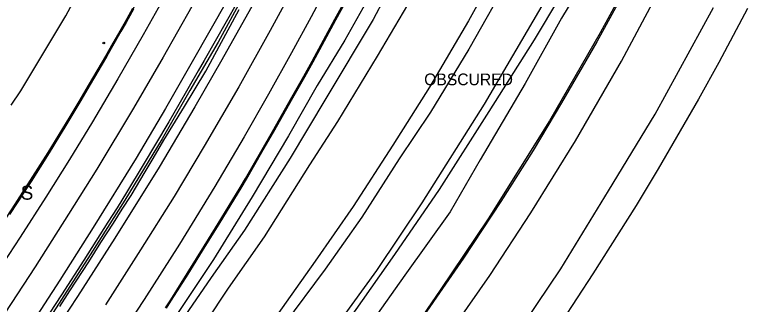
# Model space of a CAD drawing. Extents: x 368532 to 392481, y 10654822 to 10676899.
# Drawn here: x 389505.6 to 389818.4, y 10656210.2 to 10656333.7 of the extents above; entities that cross this region are included whole.
import ezdxf

# ---------------------------------------------------------------- set-up
doc = ezdxf.new("R2010")
doc.units = 0
for name, color, linetype in [('p_drainage conc drain', 7, 'Continuous'), ('p_drainage water', 7, 'Continuous'), ('p_dtm obscured area', 7, 'Continuous'), ('p_railroad rr control', 7, 'Continuous'), ('p_road - paved curb', 7, 'Continuous'), ('p_road bridge end', 7, 'Continuous'), ('p_road conc barrier', 7, 'Continuous'), ('p_road dirt road', 7, 'Continuous'), ('p_road guard rails', 7, 'Continuous'), ('p_road paint stripe', 7, 'Continuous'), ('p_structure fence', 7, 'Continuous'), ('p_structure sign', 7, 'Continuous'), ('p_structure unidentified', 7, 'Continuous')]:
    doc.layers.add(name, color=color, linetype=linetype)

msp = doc.modelspace()

# ---------------------------------------------------------------- linework, layer by layer
at = {"layer": 'p_drainage conc drain'}
for p, q in [((389770.79, 10656352.4), (389754.07, 10656322.09)), ((389818.39, 10656336.33), (389806.21, 10656313.3)), ((389754.07, 10656322.09), (389739.07, 10656296.13)), ((389806.21, 10656313.3), (389797.51, 10656297.67)), ((389739.07, 10656296.13), (389726.92, 10656275.86)), ((389797.51, 10656297.67), (389785.02, 10656276.07)), ((389726.92, 10656275.86), (389713.12, 10656254.02)), ((389785.02, 10656276.07), (389780.3, 10656267.96)), ((389780.3, 10656267.96), (389770.91, 10656252.28)), ((389713.12, 10656254.02), (389697.27, 10656229.85)), ((389770.91, 10656252.28), (389752.48, 10656223.14)), ((389697.27, 10656229.85), (389685.72, 10656213.23)), ((389752.48, 10656223.14), (389736.49, 10656199.02)), ((389685.72, 10656213.23), (389670.22, 10656191.18))]:
    msp.add_line(p, q, dxfattribs=at)
at = {"layer": 'p_drainage water'}
for p, q in [((389764.68, 10656313.84), (389783.24, 10656348.89)), ((389779, 10656291.32), (389804, 10656336.78)), ((389745.03, 10656279.86), (389764.68, 10656313.84)), ((389759.17, 10656258.55), (389779, 10656291.32)), ((389725.98, 10656249.2), (389745.03, 10656279.86)), ((389738.75, 10656225.34), (389759.17, 10656258.55)), ((389708.45, 10656222.53), (389725.98, 10656249.2)), ((389719.49, 10656196.7), (389738.75, 10656225.34)), ((389693.9, 10656201.84), (389708.45, 10656222.53))]:
    msp.add_line(p, q, dxfattribs=at)
at = {"layer": 'p_dtm obscured area'}
for points in [[(389755.68, 10656419.74), (389747.73, 10656409.21), (389733.66, 10656382.68), (389717.53, 10656350.98), (389699.55, 10656319), (389683.06, 10656292.17), (389669.67, 10656272.22), (389653.76, 10656247.4), (389638.13, 10656225.2), (389620.38, 10656201.31), (389604.19, 10656178.84), (389588.01, 10656157.83), (389573.1, 10656138.31), (389548.79, 10656107.35), (389527.19, 10656080.64), (389509.88, 10656058.48), (389491.74, 10656035.66), (389466.23, 10656005.16), (389446.22, 10655982.33), (389415.95, 10655949), (389398.39, 10655929.9)], [(389401.78, 10655910.19), (389416.09, 10655925.53), (389424.85, 10655932.8), (389439.28, 10655949.17), (389465.51, 10655978.93), (389474.02, 10655990.43), (389495.08, 10656015.47), (389514.91, 10656039.71), (389533.58, 10656062.61), (389545.3, 10656075.95), (389558.19, 10656090.81), (389587.75, 10656128.23), (389612.14, 10656159.7), (389634.98, 10656189.88), (389660.17, 10656224.56), (389679.57, 10656253.47), (389706.22, 10656295.59), (389731.76, 10656339.18), (389744.26, 10656360.74), (389759.7, 10656390.85), (389770.07, 10656411.89)]]:
    msp.add_lwpolyline(points, dxfattribs=at)
at = {"layer": 'p_railroad rr control'}
msp.add_lwpolyline([(389747.5, 10656423.92), (389738.49, 10656405.46), (389725.98, 10656380.73), (389714.93, 10656359.4), (389699.36, 10656331.17), (389682.65, 10656302.87), (389667.08, 10656278.05), (389650.03, 10656251.96), (389633.92, 10656228.64), (389617.32, 10656205.32), (389598.88, 10656180.47), (389580.67, 10656156.21), (389550.32, 10656117.44), (389520.79, 10656080.08), (389488.18, 10656040.71), (389455.01, 10656001.37), (389416.68, 10655957.44), (389397.66, 10655936.32)], dxfattribs=at)
at = {"layer": 'p_road - paved curb'}
for p, q in [((389642.3, 10656331.75), (389648.79, 10656343.8)), ((389642.43, 10656331.68), (389648.92, 10656343.73)), ((389642.74, 10656331.51), (389649.23, 10656343.56)), ((389555.91, 10656336.39), (389552.78, 10656330.71)), ((389600.61, 10656338.89), (389586.55, 10656314.19)), ((389556.22, 10656336.22), (389553.09, 10656330.54)), ((389556.35, 10656336.15), (389553.22, 10656330.47)), ((389587.15, 10656309.71), (389601.46, 10656336)), ((389552.78, 10656330.71), (389550.53, 10656326.76)), ((389553.09, 10656330.54), (389550.83, 10656326.58)), ((389553.22, 10656330.47), (389550.96, 10656326.51)), ((389632.55, 10656313.87), (389642.3, 10656331.75)), ((389632.68, 10656313.8), (389642.43, 10656331.68)), ((389632.99, 10656313.63), (389642.74, 10656331.51)), ((389550.53, 10656326.76), (389546.95, 10656320.55)), ((389550.83, 10656326.58), (389547.25, 10656320.38)), ((389550.96, 10656326.51), (389547.38, 10656320.3)), ((389546.95, 10656320.55), (389544.3, 10656315.98)), ((389547.25, 10656320.38), (389544.6, 10656315.81)), ((389547.38, 10656320.3), (389544.73, 10656315.73)), ((389544.3, 10656315.98), (389540.71, 10656309.78)), ((389544.6, 10656315.81), (389541.01, 10656309.61)), ((389544.73, 10656315.73), (389541.14, 10656309.53)), ((389586.55, 10656314.19), (389583.99, 10656309.75)), ((389629, 10656307.52), (389632.55, 10656313.87)), ((389629.13, 10656307.45), (389632.68, 10656313.8)), ((389629.44, 10656307.28), (389632.99, 10656313.63)), ((389540.71, 10656309.78), (389537.43, 10656304.24)), ((389541.01, 10656309.61), (389537.73, 10656304.07)), ((389541.14, 10656309.53), (389537.86, 10656303.99)), ((389583.99, 10656309.75), (389575.64, 10656295.45)), ((389578.04, 10656294.54), (389587.15, 10656309.71)), ((389623.95, 10656298.52), (389629, 10656307.52)), ((389624.08, 10656298.45), (389629.13, 10656307.45)), ((389624.39, 10656298.27), (389629.44, 10656307.28)), ((389537.43, 10656304.24), (389533, 10656296.71)), ((389537.73, 10656304.07), (389533.3, 10656296.54)), ((389537.86, 10656303.99), (389533.43, 10656296.46)), ((389533, 10656296.71), (389530.03, 10656291.69)), ((389533.3, 10656296.54), (389530.33, 10656291.51)), ((389533.43, 10656296.46), (389530.46, 10656291.43)), ((389615.62, 10656283.92), (389623.95, 10656298.52)), ((389615.75, 10656283.85), (389624.08, 10656298.45)), ((389616.05, 10656283.67), (389624.39, 10656298.27)), ((389569.27, 10656280.26), (389578.04, 10656294.54)), ((389575.64, 10656295.45), (389571.33, 10656288.01)), ((389530.03, 10656291.69), (389526.6, 10656286.04)), ((389530.33, 10656291.51), (389526.9, 10656285.86)), ((389530.46, 10656291.43), (389527.03, 10656285.78)), ((389571.33, 10656288.01), (389560.46, 10656269.74)), ((389526.6, 10656286.04), (389524.32, 10656282.31)), ((389526.9, 10656285.86), (389524.62, 10656282.13)), ((389527.03, 10656285.78), (389524.75, 10656282.05)), ((389611.22, 10656276.29), (389615.62, 10656283.92)), ((389611.35, 10656276.22), (389615.75, 10656283.85)), ((389611.65, 10656276.04), (389616.05, 10656283.67)), ((389524.32, 10656282.31), (389519.86, 10656275.04)), ((389524.62, 10656282.13), (389520.15, 10656274.86)), ((389524.75, 10656282.05), (389520.28, 10656274.78)), ((389564.67, 10656272.42), (389569.27, 10656280.26)), ((389519.86, 10656275.04), (389516.08, 10656269.01)), ((389520.15, 10656274.86), (389516.37, 10656268.82)), ((389520.28, 10656274.78), (389516.5, 10656268.74)), ((389604.1, 10656263.86), (389611.22, 10656276.29)), ((389604.23, 10656263.79), (389611.35, 10656276.22)), ((389604.53, 10656263.61), (389611.65, 10656276.04)), ((389561.23, 10656266.74), (389564.67, 10656272.42)), ((389516.08, 10656269.01), (389512.14, 10656262.89)), ((389516.37, 10656268.82), (389512.43, 10656262.7)), ((389516.5, 10656268.74), (389512.56, 10656262.62)), ((389560.46, 10656269.74), (389553.32, 10656257.95)), ((389555.31, 10656256.67), (389561.23, 10656266.74)), ((389512.14, 10656262.89), (389509.34, 10656258.57)), ((389512.43, 10656262.7), (389509.63, 10656258.38)), ((389512.56, 10656262.62), (389509.76, 10656258.3)), ((389601.91, 10656260.02), (389604.1, 10656263.86)), ((389602.04, 10656259.94), (389604.23, 10656263.79)), ((389602.34, 10656259.76), (389604.53, 10656263.61)), ((389509.34, 10656258.57), (389506.45, 10656254.13)), ((389509.63, 10656258.38), (389506.74, 10656253.94)), ((389509.76, 10656258.3), (389506.87, 10656253.86)), ((389592.45, 10656244.68), (389601.91, 10656260.02)), ((389592.58, 10656244.6), (389602.04, 10656259.94)), ((389592.88, 10656244.42), (389602.34, 10656259.76)), ((389553.32, 10656257.95), (389549.34, 10656251.37)), ((389551.47, 10656250.8), (389555.31, 10656256.67)), ((389506.45, 10656254.13), (389502.92, 10656248.79)), ((389506.74, 10656253.94), (389503.22, 10656248.59)), ((389506.87, 10656253.86), (389503.34, 10656248.51)), ((389549.34, 10656251.37), (389545.41, 10656245.28)), ((389547.77, 10656244.88), (389551.47, 10656250.8)), ((389545.41, 10656245.28), (389535.06, 10656229.03)), ((389542.36, 10656236.54), (389547.77, 10656244.88)), ((389586.5, 10656235.05), (389592.45, 10656244.68)), ((389586.63, 10656234.97), (389592.58, 10656244.6)), ((389586.93, 10656234.79), (389592.88, 10656244.42)), ((389537.22, 10656228.33), (389542.36, 10656236.54)), ((389579.25, 10656223.36), (389586.5, 10656235.05)), ((389579.38, 10656223.28), (389586.63, 10656234.97)), ((389579.67, 10656223.09), (389586.93, 10656234.79)), ((389535.06, 10656229.03), (389525.51, 10656214.23)), ((389529.17, 10656216.02), (389537.22, 10656228.33)), ((389572.19, 10656212.18), (389579.25, 10656223.36)), ((389572.32, 10656212.1), (389579.38, 10656223.28)), ((389572.61, 10656211.91), (389579.67, 10656223.09)), ((389524.81, 10656209.2), (389529.17, 10656216.02)), ((389525.51, 10656214.23), (389517.53, 10656202.05)), ((389570.01, 10656208.76), (389572.19, 10656212.18)), ((389570.14, 10656208.68), (389572.32, 10656212.1)), ((389570.43, 10656208.49), (389572.61, 10656211.91))]:
    msp.add_line(p, q, dxfattribs=at)
at = {"layer": 'p_road bridge end'}
for p, q in [((389663.08, 10656352.41), (389646.5, 10656322.89)), ((389646.5, 10656322.89), (389634.72, 10656303.5)), ((389634.72, 10656303.5), (389622.46, 10656282)), ((389622.46, 10656282), (389606.99, 10656256.09)), ((389606.99, 10656256.09), (389590.48, 10656229.33)), ((389590.48, 10656229.33), (389573.93, 10656204.61))]:
    msp.add_line(p, q, dxfattribs=at)
at = {"layer": 'p_road conc barrier'}
for p, q in [((389608.45, 10656351.33), (389592.44, 10656321.99)), ((389592.44, 10656321.99), (389580.39, 10656301.33)), ((389580.39, 10656301.33), (389568.57, 10656280.77)), ((389568.57, 10656280.77), (389552.67, 10656254.58)), ((389552.67, 10656254.58), (389537.88, 10656231.33)), ((389537.88, 10656231.33), (389519.27, 10656202.61))]:
    msp.add_line(p, q, dxfattribs=at)
at = {"layer": 'p_road dirt road'}
for p, q in [((389673.6, 10656360.18), (389658.6, 10656331.68)), ((389751.02, 10656352.59), (389739.04, 10656332.28)), ((389678.62, 10656347.14), (389660.33, 10656316.08)), ((389738.72, 10656341.95), (389727.42, 10656323.01)), ((389658.6, 10656331.68), (389638.41, 10656298.02)), ((389739.04, 10656332.28), (389723.55, 10656304.44)), ((389727.42, 10656323.01), (389708.04, 10656292.47)), ((389660.33, 10656316.08), (389643.47, 10656288.2)), ((389723.55, 10656304.44), (389704.28, 10656271.76)), ((389638.41, 10656298.02), (389623.24, 10656272.6)), ((389708.04, 10656292.47), (389686.79, 10656259.23)), ((389643.47, 10656288.2), (389631.39, 10656269.7)), ((389623.24, 10656272.6), (389603.66, 10656241.89)), ((389704.28, 10656271.76), (389691.45, 10656249.7)), ((389631.39, 10656269.7), (389612.09, 10656239.05)), ((389686.79, 10656259.23), (389667.68, 10656231.38)), ((389691.45, 10656249.7), (389672.21, 10656222.7)), ((389603.66, 10656241.89), (389589.5, 10656221.67)), ((389612.09, 10656239.05), (389596.7, 10656217.07)), ((389667.68, 10656231.38), (389645.58, 10656200.04)), ((389589.5, 10656221.67), (389576.72, 10656202.95)), ((389672.21, 10656222.7), (389652.45, 10656194.94)), ((389596.7, 10656217.07), (389581.7, 10656194.65))]:
    msp.add_line(p, q, dxfattribs=at)
at = {"layer": 'p_road guard rails'}
for p, q in [((389562.25, 10656347.22), (389552.73, 10656330.35)), ((389552.73, 10656330.35), (389543.56, 10656314.4)), ((389543.56, 10656314.4), (389533.44, 10656297.25)), ((389533.44, 10656297.25), (389519.73, 10656275.02)), ((389519.73, 10656275.02), (389505.67, 10656252.9)), ((389505.67, 10656252.9), (389493.57, 10656234.31))]:
    msp.add_line(p, q, dxfattribs=at)
at = {"layer": 'p_road paint stripe'}
for p, q in [((389625.76, 10656347.28), (389614.71, 10656326.95)), ((389639.68, 10656347.01), (389632.21, 10656332.81)), ((389571.08, 10656344.13), (389560.44, 10656325.19)), ((389596.5, 10656340.27), (389581.37, 10656313.65)), ((389608.8, 10656340.96), (389594.07, 10656314.44)), ((389581.19, 10656337.2), (389569.04, 10656315.6)), ((389632.21, 10656332.81), (389623.75, 10656317.53)), ((389560.44, 10656325.19), (389549.67, 10656306.43)), ((389614.71, 10656326.95), (389601.26, 10656303.03)), ((389569.04, 10656315.6), (389556.27, 10656293.81)), ((389623.75, 10656317.53), (389614.02, 10656299.81)), ((389581.37, 10656313.65), (389570, 10656293.78)), ((389594.07, 10656314.44), (389582.56, 10656294.45)), ((389549.67, 10656306.43), (389538.81, 10656288.06)), ((389601.26, 10656303.03), (389586.49, 10656277.67)), ((389614.02, 10656299.81), (389603.53, 10656281.62)), ((389556.27, 10656293.81), (389540.72, 10656267.87)), ((389570, 10656293.78), (389557.39, 10656272.49)), ((389582.56, 10656294.45), (389567.23, 10656268.65)), ((389538.81, 10656288.06), (389528.97, 10656271.98)), ((389603.53, 10656281.62), (389591.02, 10656260.43)), ((389586.49, 10656277.67), (389573.73, 10656256.16)), ((389528.97, 10656271.98), (389518.95, 10656255.94)), ((389557.39, 10656272.49), (389539.15, 10656242.94)), ((389540.72, 10656267.87), (389528.61, 10656248.66)), ((389567.23, 10656268.65), (389548.38, 10656238.37)), ((389591.02, 10656260.43), (389575.96, 10656235.91)), ((389518.95, 10656255.94), (389507.89, 10656238.86)), ((389573.73, 10656256.16), (389559.28, 10656233.38)), ((389528.61, 10656248.66), (389514.3, 10656226.15)), ((389539.15, 10656242.94), (389524.87, 10656220.52)), ((389507.89, 10656238.86), (389496.03, 10656220.83)), ((389548.38, 10656238.37), (389532.39, 10656213.54)), ((389559.28, 10656233.38), (389544.43, 10656210.03)), ((389575.96, 10656235.91), (389560.81, 10656212.28)), ((389514.3, 10656226.15), (389498.06, 10656201.67)), ((389524.87, 10656220.52), (389506.96, 10656193.01)), ((389532.39, 10656213.54), (389516.51, 10656189.65)), ((389560.81, 10656212.28), (389542.61, 10656184.61))]:
    msp.add_line(p, q, dxfattribs=at)
at = {"layer": 'p_structure fence'}
for p, q in [((389775.5, 10656362.48), (389755.54, 10656326.01)), ((389527.44, 10656333.19), (389531.36, 10656340.84)), ((389508.21, 10656301.23), (389527.44, 10656333.19)), ((389755.54, 10656326.01), (389733.9, 10656288.42)), ((389504.06, 10656295.1), (389508.21, 10656301.23)), ((389733.9, 10656288.42), (389707.79, 10656246.64)), ((389707.79, 10656246.64), (389687.31, 10656216.17)), ((389687.31, 10656216.17), (389666.93, 10656187.05))]:
    msp.add_line(p, q, dxfattribs=at)
at = {"layer": 'p_structure unidentified'}
msp.add_circle((389543.63, 10656321.65), 0.375, dxfattribs=at)

# ---------------------------------------------------------------- texts
at = {"layer": 'p_dtm obscured area'}
msp.add_text(' OBSCURED', height=5, dxfattribs=at).set_placement((389678.56, 10656303.64))
at = {"layer": 'p_structure sign'}
msp.add_text('S', height=6, dxfattribs=at).set_placement((389508.19, 10656254.82))

doc.saveas('drawing.dxf')
